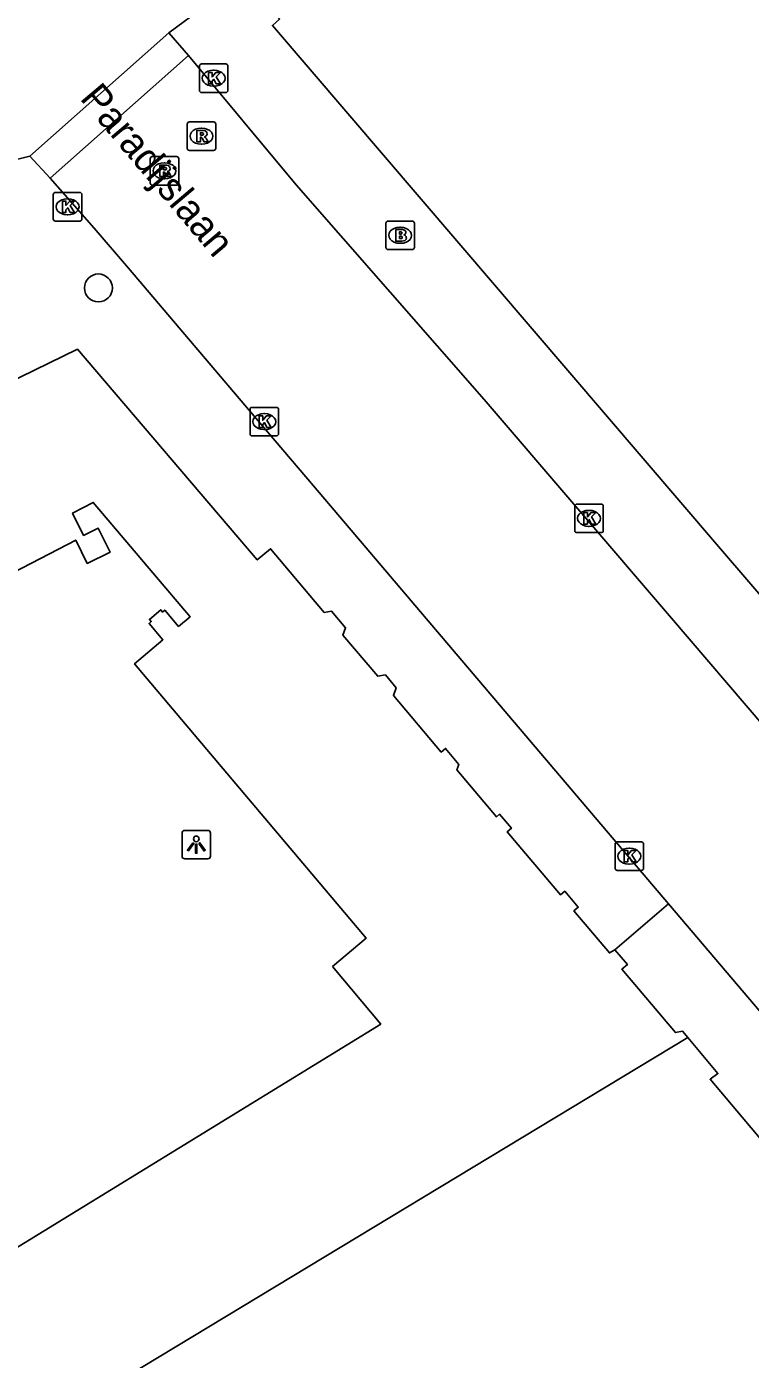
# Model space of a CAD drawing. Extents: x 160664 to 161506, y 382245 to 383288.
# Drawn here: x 161274.13 to 161299.49, y 382966.38 to 383013.07 of the extents above; entities that cross this region are included whole.
import ezdxf

# ---------------------------------------------------------------- set-up
doc = ezdxf.new("R2010")
doc.units = 0
for name, color, linetype in [('IMGEO_Boom', 7, 'Continuous'), ('IMGEO_Brandkraan', 7, 'Continuous'), ('IMGEO_Kolk', 7, 'Continuous'), ('IMGEO_Lichtpunt', 7, 'Continuous'), ('IMGEO_Openbare_ruimte_label', 7, 'Continuous'), ('IMGEO_Pand', 7, 'Continuous'), ('IMGEO_Rijbaan_lokaal_open', 7, 'Continuous'), ('IMGEO_Rioolput', 7, 'Continuous'), ('IMGEO_Voetpad_gesloten', 7, 'Continuous'), ('IMGEO_Voetpad_open', 7, 'Continuous')]:
    doc.layers.add(name, color=color, linetype=linetype)

msp = doc.modelspace()

# ---------------------------------------------------------------- linework, layer by layer
at = {"layer": 'IMGEO_Boom'}
msp.add_circle((161276.647, 383003.915), 0.489, dxfattribs=at)
at = {"layer": 'IMGEO_Brandkraan'}
for p, q in [((161286.719, 383005.332), (161286.719, 383006.184)), ((161286.794, 383006.258), (161287.646, 383006.258)), ((161287.72, 383006.184), (161287.72, 383005.332)), ((161287.207, 383006.038), (161287.232, 383006.038)), ((161287.646, 383005.258), (161286.794, 383005.258)), ((161287.23, 383005.478), (161287.205, 383005.478))]:
    msp.add_line(p, q, dxfattribs=at)
for points in [[(161286.719, 383005.332), (161286.719, 383006.184)], [(161286.794, 383006.258), (161287.646, 383006.258)], [(161287.72, 383006.184), (161287.72, 383005.332)], [(161287.067, 383005.958), (161287.067, 383005.558), (161287.28, 383005.558)], [(161287.298, 383005.958), (161287.067, 383005.958)], [(161287.246, 383005.877), (161287.192, 383005.877), (161287.192, 383005.801)], [(161287.192, 383005.801), (161287.245, 383005.801)], [(161287.254, 383005.725), (161287.192, 383005.725), (161287.192, 383005.644)], [(161287.646, 383005.258), (161286.794, 383005.258)], [(161287.192, 383005.644), (161287.254, 383005.644)]]:
    msp.add_lwpolyline(points, dxfattribs=at)
for centre, radius, start, end in [((161286.796, 383006.182), 0.0765, 91.552, 178.448), ((161286.796, 383006.182), 0.0765, 91.552, 178.448), ((161287.644, 383006.182), 0.0765, 1.552, 88.448), ((161287.644, 383006.182), 0.0765, 1.552, 88.448), ((161287.247, 383005.839), 0.0379, 267.8285, 90.9355), ((161287.255, 383005.684), 0.0404, 269.8759, 90.5077), ((161287.302, 383005.813), 0.145, 59.4692, 91.5367), ((161287.327, 383005.86), 0.0922, 285.5137, 58.1501), ((161287.332, 383005.668), 0.105, 301.3115, 78.989), ((161286.796, 383005.334), 0.0765, 181.552, 268.448), ((161286.796, 383005.334), 0.0765, 181.552, 268.448), ((161287.286, 383005.809), 0.251, 268.6676, 293.5347), ((161287.644, 383005.334), 0.0765, 271.552, 358.448), ((161287.644, 383005.334), 0.0765, 271.552, 358.448)]:
    msp.add_arc(centre, radius, start, end, dxfattribs=at)
for centre, major_axis, ratio, start_param, end_param in [((161287.206, 383005.758), (-0.387, 0.002), 0.722429, 4.712389, 7.853982), ((161287.231, 383005.758), (-0.39, 0.002), 0.717154, 1.570796, 4.712389)]:
    msp.add_ellipse(centre, major_axis=major_axis, ratio=ratio, start_param=start_param, end_param=end_param, dxfattribs=at)
at = {"layer": 'IMGEO_Kolk'}
for p, q in [((161280.259, 383011.761), (161281.111, 383011.761)), ((161280.184, 383010.835), (161280.184, 383011.687)), ((161280.672, 383011.541), (161280.697, 383011.541)), ((161281.185, 383011.687), (161281.185, 383010.835)), ((161280.695, 383010.981), (161280.67, 383010.981)), ((161281.111, 383010.761), (161280.259, 383010.761)), ((161275.065, 383006.333), (161275.065, 383007.185)), ((161275.14, 383007.259), (161275.992, 383007.259)), ((161276.066, 383007.185), (161276.066, 383006.333)), ((161275.553, 383007.039), (161275.578, 383007.039)), ((161275.992, 383006.259), (161275.14, 383006.259)), ((161275.576, 383006.479), (161275.551, 383006.479)), ((161281.958, 382998.804), (161281.958, 382999.656)), ((161282.033, 382999.73), (161282.885, 382999.73)), ((161282.959, 382999.656), (161282.959, 382998.804)), ((161282.446, 382999.51), (161282.471, 382999.51)), ((161282.885, 382998.73), (161282.033, 382998.73)), ((161282.469, 382998.95), (161282.444, 382998.95)), ((161293.412, 382996.341), (161294.264, 382996.341)), ((161293.337, 382995.415), (161293.337, 382996.267)), ((161293.825, 382996.121), (161293.85, 382996.121)), ((161294.338, 382996.267), (161294.338, 382995.415)), ((161293.848, 382995.561), (161293.823, 382995.561)), ((161294.264, 382995.341), (161293.412, 382995.341)), ((161294.749, 382983.579), (161294.749, 382984.431)), ((161294.824, 382984.505), (161295.676, 382984.505)), ((161295.237, 382984.285), (161295.262, 382984.285)), ((161295.75, 382984.431), (161295.75, 382983.579)), ((161295.26, 382983.725), (161295.235, 382983.725)), ((161295.676, 382983.505), (161294.824, 382983.505))]:
    msp.add_line(p, q, dxfattribs=at)
for points in [[(161280.259, 383011.761), (161281.111, 383011.761)], [(161280.184, 383010.835), (161280.184, 383011.687)], [(161280.505, 383011.461), (161280.628, 383011.461), (161280.628, 383011.31), (161280.758, 383011.461), (161280.922, 383011.461), (161280.776, 383011.31), (161280.929, 383011.061), (161280.777, 383011.061), (161280.692, 383011.225), (161280.628, 383011.158), (161280.628, 383011.061), (161280.505, 383011.061), (161280.505, 383011.461)], [(161281.185, 383011.687), (161281.185, 383010.835)], [(161281.111, 383010.761), (161280.259, 383010.761)], [(161275.065, 383006.333), (161275.065, 383007.185)], [(161275.14, 383007.259), (161275.992, 383007.259)], [(161276.066, 383007.185), (161276.066, 383006.333)], [(161275.386, 383006.959), (161275.509, 383006.959), (161275.509, 383006.808), (161275.639, 383006.959), (161275.803, 383006.959), (161275.657, 383006.808), (161275.81, 383006.559), (161275.658, 383006.559), (161275.573, 383006.723), (161275.509, 383006.656), (161275.509, 383006.559), (161275.386, 383006.559), (161275.386, 383006.959)], [(161275.992, 383006.259), (161275.14, 383006.259)], [(161281.958, 382998.804), (161281.958, 382999.656)], [(161282.033, 382999.73), (161282.885, 382999.73)], [(161282.959, 382999.656), (161282.959, 382998.804)], [(161282.279, 382999.43), (161282.402, 382999.43), (161282.402, 382999.279), (161282.532, 382999.43), (161282.696, 382999.43), (161282.55, 382999.279), (161282.703, 382999.03), (161282.551, 382999.03), (161282.466, 382999.194), (161282.402, 382999.127), (161282.402, 382999.03), (161282.279, 382999.03), (161282.279, 382999.43)], [(161282.885, 382998.73), (161282.033, 382998.73)], [(161293.412, 382996.341), (161294.264, 382996.341)], [(161293.337, 382995.415), (161293.337, 382996.267)], [(161293.658, 382996.041), (161293.781, 382996.041), (161293.781, 382995.89), (161293.911, 382996.041), (161294.075, 382996.041), (161293.929, 382995.89), (161294.082, 382995.641), (161293.93, 382995.641), (161293.845, 382995.805), (161293.781, 382995.738), (161293.781, 382995.641), (161293.658, 382995.641), (161293.658, 382996.041)], [(161294.338, 382996.267), (161294.338, 382995.415)], [(161294.264, 382995.341), (161293.412, 382995.341)], [(161294.749, 382983.579), (161294.749, 382984.431)], [(161294.824, 382984.505), (161295.676, 382984.505)], [(161295.07, 382984.205), (161295.193, 382984.205), (161295.193, 382984.054), (161295.323, 382984.205), (161295.487, 382984.205), (161295.341, 382984.054), (161295.494, 382983.805), (161295.342, 382983.805), (161295.257, 382983.969), (161295.193, 382983.902), (161295.193, 382983.805), (161295.07, 382983.805), (161295.07, 382984.205)], [(161295.75, 382984.431), (161295.75, 382983.579)], [(161295.676, 382983.505), (161294.824, 382983.505)]]:
    msp.add_lwpolyline(points, dxfattribs=at)
for centre, start, end in [((161280.261, 383011.685), 91.552, 178.448), ((161280.261, 383011.685), 91.552, 178.448), ((161281.109, 383011.685), 1.552, 88.448), ((161281.109, 383011.685), 1.552, 88.448), ((161280.261, 383010.837), 181.552, 268.448), ((161280.261, 383010.837), 181.552, 268.448), ((161281.109, 383010.837), 271.552, 358.448), ((161281.109, 383010.837), 271.552, 358.448), ((161275.142, 383007.183), 91.552, 178.448), ((161275.142, 383007.183), 91.552, 178.448), ((161275.99, 383007.183), 1.552, 88.448), ((161275.99, 383007.183), 1.552, 88.448), ((161275.142, 383006.335), 181.552, 268.448), ((161275.142, 383006.335), 181.552, 268.448), ((161275.99, 383006.335), 271.552, 358.448), ((161275.99, 383006.335), 271.552, 358.448), ((161282.035, 382999.654), 91.552, 178.448), ((161282.035, 382999.654), 91.552, 178.448), ((161282.883, 382999.654), 1.552, 88.448), ((161282.883, 382999.654), 1.552, 88.448), ((161282.035, 382998.806), 181.552, 268.448), ((161282.035, 382998.806), 181.552, 268.448), ((161282.883, 382998.806), 271.552, 358.448), ((161282.883, 382998.806), 271.552, 358.448), ((161293.414, 382996.265), 91.552, 178.448), ((161293.414, 382996.265), 91.552, 178.448), ((161294.262, 382996.265), 1.552, 88.448), ((161294.262, 382996.265), 1.552, 88.448), ((161293.414, 382995.417), 181.552, 268.448), ((161293.414, 382995.417), 181.552, 268.448), ((161294.262, 382995.417), 271.552, 358.448), ((161294.262, 382995.417), 271.552, 358.448), ((161294.826, 382984.429), 91.552, 178.448), ((161294.826, 382984.429), 91.552, 178.448), ((161295.674, 382984.429), 1.552, 88.448), ((161295.674, 382984.429), 1.552, 88.448), ((161294.826, 382983.581), 181.552, 268.448), ((161294.826, 382983.581), 181.552, 268.448), ((161295.674, 382983.581), 271.552, 358.448), ((161295.674, 382983.581), 271.552, 358.448)]:
    msp.add_arc(centre, 0.0765, start, end, dxfattribs=at)
for centre, major_axis, ratio, start_param, end_param in [((161280.671, 383011.261), (-0.387, 0.002), 0.722429, 4.712389, 7.853982), ((161280.696, 383011.261), (-0.39, 0.002), 0.717154, 1.570796, 4.712389), ((161275.552, 383006.759), (-0.387, 0.002), 0.722429, 4.712389, 7.853982), ((161275.577, 383006.759), (-0.39, 0.002), 0.717154, 1.570796, 4.712389), ((161282.445, 382999.23), (-0.387, 0.002), 0.722429, 4.712389, 7.853982), ((161282.47, 382999.23), (-0.39, 0.002), 0.717154, 1.570796, 4.712389), ((161293.824, 382995.841), (-0.387, 0.002), 0.722429, 4.712389, 7.853982), ((161293.849, 382995.841), (-0.39, 0.002), 0.717154, 1.570796, 4.712389), ((161295.236, 382984.005), (-0.387, 0.002), 0.722429, 4.712389, 7.853982), ((161295.261, 382984.005), (-0.39, 0.002), 0.717154, 1.570796, 4.712389)]:
    msp.add_ellipse(centre, major_axis=major_axis, ratio=ratio, start_param=start_param, end_param=end_param, dxfattribs=at)
at = {"layer": 'IMGEO_Lichtpunt'}
for p, q in [((161279.577, 382984.813), (161279.577, 382984.006)), ((161279.577, 382984.813), (161279.577, 382984.006)), ((161280.479, 382984.908), (161279.671, 382984.908)), ((161280.479, 382984.908), (161279.671, 382984.908)), ((161280.573, 382984.006), (161280.573, 382984.813)), ((161280.573, 382984.006), (161280.573, 382984.813)), ((161279.671, 382983.912), (161280.479, 382983.912)), ((161279.671, 382983.912), (161280.479, 382983.912))]:
    msp.add_line(p, q, dxfattribs=at)
for points in [[(161279.951, 382984.477), (161279.99, 382984.449), (161279.802, 382984.187), (161279.764, 382984.214), (161279.951, 382984.477)], [(161280.053, 382984.429), (161280.1, 382984.429), (161280.1, 382984.107), (161280.053, 382984.107), (161280.053, 382984.429)], [(161280.163, 382984.449), (161280.201, 382984.476), (161280.388, 382984.214), (161280.349, 382984.186), (161280.163, 382984.449)]]:
    msp.add_lwpolyline(points, dxfattribs=at)
msp.add_circle((161280.076, 382984.611), 0.0994, dxfattribs=at)
for centre, start, end in [((161279.671, 382984.813), 90, 180), ((161279.671, 382984.813), 90, 180), ((161280.479, 382984.813), 0, 90), ((161280.479, 382984.813), 0, 90), ((161279.671, 382984.006), 180, 270), ((161279.671, 382984.006), 180, 270), ((161280.479, 382984.006), 270, 0), ((161280.479, 382984.006), 270, 360)]:
    msp.add_arc(centre, 0.0946, start, end, dxfattribs=at)
at = {"layer": 'IMGEO_Pand'}
for points in [[(161302.262, 382990.321), (161298.304, 382994.942), (161282.742, 383013.11), (161282.996, 383013.332), (161282.953, 383013.38), (161281.709, 383014.778)], [(161273.404, 383000.542), (161275.911, 383001.767), (161282.213, 382994.382), (161282.677, 382994.774), (161284.56, 382992.546), (161284.81, 382992.591), (161285.306, 382992.004), (161285.215, 382991.752), (161286.437, 382990.306), (161286.703, 382990.354), (161287.083, 382989.904), (161286.985, 382989.633), (161288.659, 382987.652), (161288.809, 382987.778), (161289.28, 382987.222), (161289.209, 382987.027), (161290.599, 382985.382), (161290.706, 382985.473), (161291.117, 382984.986), (161290.972, 382984.863), (161292.842, 382982.649), (161292.99, 382982.773), (161293.461, 382982.216), (161293.31, 382982.088), (161294.553, 382980.617), (161294.746, 382980.723)], [(161284.843, 382980.134), (161286.031, 382981.137), (161277.912, 382990.748), (161278.905, 382991.587), (161278.421, 382992.16), (161278.497, 382992.225), (161278.433, 382992.301), (161278.83, 382992.637), (161278.894, 382992.56), (161278.971, 382992.625), (161279.455, 382992.052), (161279.86, 382992.394), (161276.463, 382996.397), (161275.743, 382996.024), (161276.125, 382995.243), (161276.642, 382995.495), (161277.054, 382994.652), (161276.251, 382994.26), (161275.851, 382995.078), (161266.427, 382990.197), (161265.294, 382965.083), (161286.542, 382978.122), (161284.843, 382980.134)], [(161297.3, 382977.653), (161297.118, 382977.871), (161296.865, 382977.825), (161294.992, 382980.042), (161295.184, 382980.204), (161294.746, 382980.723)], [(161259.115, 382954.598), (161297.3, 382977.653)], [(161297.3, 382977.653), (161298.355, 382976.389), (161298.083, 382976.19), (161300.642, 382973.15), (161300.895, 382973.345), (161303.407, 382970.335), (161303.14, 382970.13), (161305.682, 382967.04), (161305.976, 382967.258), (161306.589, 382966.523)]]:
    msp.add_lwpolyline(points, dxfattribs=at)
at = {"layer": 'IMGEO_Rijbaan_lokaal_open'}
for points in [[(161274.954, 383007.759), (161279.806, 383012.064)], [(161279.806, 383012.064), (161283.576, 383007.525), (161290.162, 383000), (161296.662, 382992.424), (161300.037, 382988.477)], [(161296.626, 382982.337), (161284.182, 382996.976), (161282.304, 382999.185), (161277.7, 383004.602), (161276.492, 383006.011), (161274.954, 383007.759)], [(161296.626, 382982.337), (161308.606, 382968.244)]]:
    msp.add_lwpolyline(points, dxfattribs=at)
at = {"layer": 'IMGEO_Rioolput'}
for p, q in [((161279.757, 383008.804), (161279.757, 383009.656)), ((161279.832, 383009.73), (161280.684, 383009.73)), ((161280.245, 383009.51), (161280.27, 383009.51)), ((161280.758, 383009.656), (161280.758, 383008.804)), ((161280.268, 383008.95), (161280.243, 383008.95)), ((161278.535, 383008.515), (161279.387, 383008.515)), ((161280.684, 383008.73), (161279.832, 383008.73)), ((161278.46, 383007.589), (161278.46, 383008.441)), ((161278.948, 383008.295), (161278.973, 383008.295)), ((161279.461, 383008.441), (161279.461, 383007.589)), ((161278.971, 383007.735), (161278.946, 383007.735)), ((161279.387, 383007.515), (161278.535, 383007.515))]:
    msp.add_line(p, q, dxfattribs=at)
for points in [[(161279.757, 383008.804), (161279.757, 383009.656)], [(161279.832, 383009.73), (161280.684, 383009.73)], [(161280.346, 383009.428), (161280.094, 383009.43), (161280.094, 383009.03)], [(161280.758, 383009.656), (161280.758, 383008.804)], [(161280.094, 383009.03), (161280.218, 383009.03), (161280.218, 383009.192), (161280.229, 383009.192)], [(161280.272, 383009.349), (161280.218, 383009.349), (161280.218, 383009.268)], [(161280.218, 383009.268), (161280.27, 383009.268)], [(161280.276, 383009.163), (161280.347, 383009.03), (161280.487, 383009.03), (161280.422, 383009.156)], [(161278.535, 383008.515), (161279.387, 383008.515)], [(161280.684, 383008.73), (161279.832, 383008.73)], [(161278.46, 383007.589), (161278.46, 383008.441)], [(161279.049, 383008.213), (161278.797, 383008.215), (161278.797, 383007.815)], [(161278.975, 383008.134), (161278.921, 383008.134), (161278.921, 383008.053)], [(161278.921, 383008.053), (161278.973, 383008.053)], [(161279.461, 383008.441), (161279.461, 383007.589)], [(161278.797, 383007.815), (161278.921, 383007.815), (161278.921, 383007.977), (161278.932, 383007.977)], [(161278.979, 383007.948), (161279.05, 383007.815), (161279.19, 383007.815), (161279.125, 383007.941)], [(161279.387, 383007.515), (161278.535, 383007.515)]]:
    msp.add_lwpolyline(points, dxfattribs=at)
for centre, radius, start, end in [((161279.834, 383009.654), 0.0765, 91.552, 178.448), ((161279.834, 383009.654), 0.0765, 91.552, 178.448), ((161280.345, 383009.318), 0.109, 350.3612, 89.416), ((161280.682, 383009.654), 0.0765, 1.552, 88.448), ((161280.682, 383009.654), 0.0765, 1.552, 88.448), ((161280.228, 383009.139), 0.0533, 26.0293, 88.6989), ((161280.254, 383009.457), 0.19, 274.7715, 282.9687), ((161280.278, 383009.253), 0.0964, 77.0061, 93.1865), ((161280.292, 383009.31), 0.0378, 276.6634, 79.6772), ((161280.343, 383009.318), 0.112, 277.5842, 350.9817), ((161280.327, 383009.103), 0.108, 29.5134, 73.7905), ((161278.537, 383008.439), 0.0765, 91.552, 178.448), ((161278.537, 383008.439), 0.0765, 91.552, 178.448), ((161279.385, 383008.439), 0.0765, 1.552, 88.448), ((161279.385, 383008.439), 0.0765, 1.552, 88.448), ((161279.834, 383008.806), 0.0765, 181.552, 268.448), ((161279.834, 383008.806), 0.0765, 181.552, 268.448), ((161280.682, 383008.806), 0.0765, 271.552, 358.448), ((161280.682, 383008.806), 0.0765, 271.552, 358.448), ((161278.957, 383008.242), 0.19, 274.7715, 282.9687), ((161278.981, 383008.038), 0.0964, 77.0061, 93.1865), ((161278.995, 383008.095), 0.0378, 276.6634, 79.6772), ((161279.048, 383008.103), 0.109, 350.3612, 89.416), ((161279.046, 383008.103), 0.112, 277.5842, 350.9817), ((161278.537, 383007.591), 0.0765, 181.552, 268.448), ((161278.537, 383007.591), 0.0765, 181.552, 268.448), ((161278.931, 383007.924), 0.0533, 26.0293, 88.6989), ((161279.03, 383007.888), 0.108, 29.5134, 73.7905), ((161279.385, 383007.591), 0.0765, 271.552, 358.448), ((161279.385, 383007.591), 0.0765, 271.552, 358.448)]:
    msp.add_arc(centre, radius, start, end, dxfattribs=at)
for centre, major_axis, ratio, start_param, end_param in [((161280.244, 383009.23), (-0.387, 0.002), 0.722429, 4.712389, 7.853982), ((161280.269, 383009.23), (-0.39, 0.002), 0.717154, 1.570796, 4.712389), ((161278.947, 383008.015), (-0.387, 0.002), 0.722429, 4.712389, 7.853982), ((161278.972, 383008.015), (-0.39, 0.002), 0.717154, 1.570796, 4.712389)]:
    msp.add_ellipse(centre, major_axis=major_axis, ratio=ratio, start_param=start_param, end_param=end_param, dxfattribs=at)
at = {"layer": 'IMGEO_Voetpad_gesloten'}
for points in [[(161274.242, 383008.536), (161279.114, 383012.848)], [(161279.114, 383012.848), (161279.806, 383012.064)], [(161274.954, 383007.759), (161274.242, 383008.536)]]:
    msp.add_lwpolyline(points, dxfattribs=at)
at = {"layer": 'IMGEO_Voetpad_open'}
for points in [[(161279.114, 383012.848), (161281.709, 383014.778)], [(161271.172, 383007.777), (161274.242, 383008.536)], [(161294.746, 382980.723), (161296.626, 382982.337)]]:
    msp.add_lwpolyline(points, dxfattribs=at)

# ---------------------------------------------------------------- texts
at = {"layer": 'IMGEO_Openbare_ruimte_label'}
msp.add_text('Paradijslaan', height=1, rotation=310.1724, dxfattribs=at).set_placement((161275.969, 383010.544))

doc.saveas('drawing.dxf')
